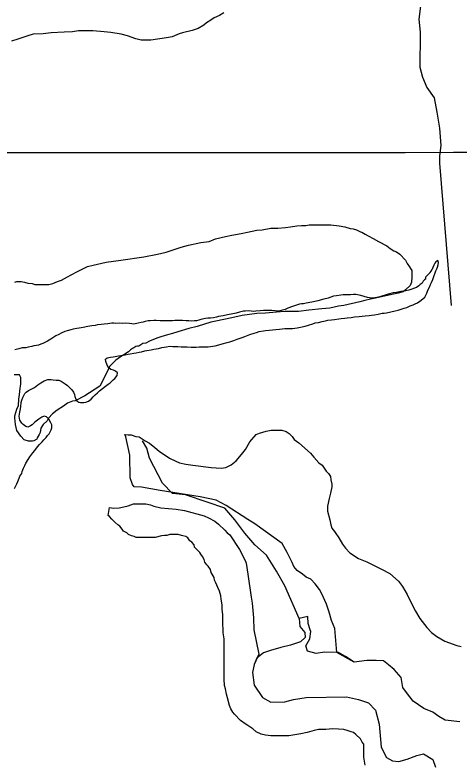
# Model space of a CAD drawing. Extents: x 3271442 to 3309282, y 752266 to 777610.
# Drawn here: x 3304585 to 3305341, y 762675 to 763946 of the extents above; entities that cross this region are included whole.
import ezdxf

# ---------------------------------------------------------------- set-up
doc = ezdxf.new("R2010")
doc.units = 0
for name, color, linetype in [('V-GRID-MAJR', 7, 'Continuous'), ('V-SITE-VEGE', 7, 'Continuous'), ('V-TOPO-SHOR', 7, 'Continuous')]:
    doc.layers.add(name, color=color, linetype=linetype)

msp = doc.modelspace()

# ---------------------------------------------------------------- linework, layer by layer
at = {"layer": 'V-GRID-MAJR'}
msp.add_spline([(3275589.54, 763703.55), (3280833.333, 763703.169), (3286077.126, 763703.55), (3291320.919, 763704.694), (3296564.7120000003, 763706.601), (3301808.505, 763709.27), (3307052.2970000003, 763712.703), (3307052.298, 763712.703)], degree=3, dxfattribs=at)
at = {"layer": 'V-SITE-VEGE'}
for points in [[(3304941.045, 763949.078), (3304933.586, 763944.943), (3304924.47, 763940.81), (3304918.668, 763936.675), (3304911.2120000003, 763932.542), (3304907.066, 763928.405), (3304897.1210000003, 763922.618), (3304887.178, 763919.314), (3304870.61, 763915.194), (3304864.81, 763913.5430000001), (3304853.21, 763908.585), (3304843.269, 763906.938), (3304816.764, 763902.824), (3304800.198, 763902.844), (3304791.09, 763905.339), (3304777.018, 763910.321), (3304766.25, 763912.818), (3304748.863, 763916.15), (3304737.269, 763916.988), (3304718.222, 763918.667), (3304693.374, 763918.694), (3304683.435, 763917.047), (3304669.355, 763916.234), (3304646.9930000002, 763915.429), (3304633.738, 763913.787), (3304616.343, 763912.978), (3304607.231, 763910.502), (3304590.663, 763904.7220000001), (3304579.892, 763901.421)], [(3304585.256, 763491.448), (3304588.5700000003, 763492.273), (3304596.024, 763492.265), (3304601.822, 763491.432), (3304607.616, 763489.769), (3304615.069, 763488.931), (3304619.208, 763487.27), (3304643.227, 763487.243), (3304649.8540000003, 763488.894), (3304658.14, 763492.2000000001), (3304664.768, 763494.6780000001), (3304674.713, 763500.463), (3304681.342, 763503.7710000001), (3304692.114, 763509.556), (3304708.6890000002, 763517.8200000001), (3304718.63, 763520.294), (3304740.9960000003, 763525.24), (3304765.847, 763528.527), (3304804.7770000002, 763534.284), (3304827.973, 763539.228), (3304842.884, 763542.525), (3304852.827, 763545.829), (3304868.568, 763550.781), (3304880.995, 763554.08), (3304901.705, 763559.028), (3304915.787, 763560.6680000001), (3304926.557, 763564.799), (3304943.955, 763568.922), (3304954.723, 763571.394), (3304970.464, 763573.862), (3304981.233, 763576.336), (3304996.972, 763579.633), (3305006.083, 763580.4500000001), (3305020.995, 763582.92), (3305032.588, 763582.908), (3305045.843, 763584.5480000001), (3305054.125, 763585.3690000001), (3305064.893, 763587.014), (3305073.176, 763587.833), (3305080.63, 763587.827), (3305086.428, 763588.648), (3305122.87, 763588.609), (3305136.948, 763586.938), (3305146.8850000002, 763585.2710000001), (3305155.9930000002, 763582.777), (3305160.961, 763581.943), (3305166.757, 763580.28), (3305173.378, 763576.96), (3305175.862, 763576.131), (3305181.656, 763572.811)], [(3305181.656, 763572.811), (3305186.623, 763570.321), (3305194.901, 763565.344), (3305204.006, 763560.363), (3305218.078, 763552.894), (3305223.869, 763548.7490000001), (3305230.4930000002, 763544.6), (3305234.632, 763542.939), (3305240.423, 763538.792), (3305250.352, 763528.8420000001), (3305252.83, 763523.042), (3305256.965, 763517.241), (3305258.6180000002, 763514.7540000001), (3305261.1, 763511.439), (3305261.088, 763499.845), (3305260.25, 763491.563), (3305257.7600000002, 763485.769), (3305250.301, 763478.322), (3305246.156, 763475.015), (3305237.87, 763472.539), (3305229.585, 763470.89), (3305198.933, 763464.2980000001), (3305190.651, 763462.649), (3305180.71, 763460.175), (3305172.426, 763457.699), (3305145.0870000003, 763451.93), (3305135.975, 763450.283), (3305121.0640000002, 763446.986), (3305107.811, 763446.1730000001), (3305085.447, 763443.711), (3305068.052, 763441.245), (3305044.862, 763441.27), (3305030.782, 763440.455), (3305011.732, 763438.821), (3304996.822, 763438.007), (3304971.972, 763434.72), (3304954.576, 763430.598), (3304927.237, 763424.833), (3304918.953, 763423.182), (3304895.757, 763415.752), (3304881.673, 763412.457), (3304862.619, 763406.677), (3304853.505, 763404.201), (3304845.221, 763401.725), (3304833.6210000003, 763398.426), (3304826.994, 763395.948), (3304814.5640000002, 763390.992), (3304807.935, 763387.686), (3304802.967, 763386.863), (3304796.335, 763382.73), (3304793.8510000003, 763382.732), (3304791.367, 763381.907), (3304788.049, 763379.424), (3304785.565, 763378.599), (3304782.249, 763376.1190000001), (3304778.933, 763372.809), (3304770.645, 763367.8470000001), (3304764.843, 763364.542), (3304757.384, 763358.752), (3304746.606, 763347.996), (3304745.774, 763345.514), (3304729.683, 763314.265), (3304704.56, 763297.871), (3304688.223, 763289.583), (3304683.255, 763288.762), (3304674.969, 763285.456), (3304668.3370000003, 763280.4940000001), (3304657.565, 763273.881), (3304649.274, 763267.262), (3304642.6410000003, 763259.8150000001), (3304640.153, 763255.676), (3304633.519, 763249.059), (3304629.372, 763243.265), (3304628.536, 763235.813), (3304626.875, 763232.501), (3304623.558, 763226.707), (3304622.724, 763224.223), (3304617.754, 763221.745), (3304615.271, 763220.919), (3304608.642, 763220.926), (3304601.191, 763223.4180000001), (3304595.4, 763229.22), (3304588.785, 763239.169), (3304586.311, 763249.108), (3304585.4960000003, 763260.704), (3304585.498, 763264.018), (3304588.824, 763275.607), (3304591.3140000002, 763281.403), (3304592.154, 763292.169), (3304592.991, 763300.447), (3304594.6580000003, 763311.216), (3304595.494, 763317.839), (3304595.506, 763329.433), (3304593.026, 763333.578), (3304583.917, 763333.588)], [(3305184.374, 762848.104), (3305162.89, 762844.946), (3305133.5100000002, 762861.6290000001), (3305129.899, 762902.402), (3305124.361, 762916.185), (3305120.2430000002, 762930.378), (3305115.62, 762943.653), (3305113.058, 762949.834), (3305108.325, 762960.309), (3305103.5, 762968.448), (3305096.416, 762978.549), (3305088.771, 762986.333), (3305080.9620000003, 762989.9130000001), (3305074.607, 762994.841), (3305065.508, 763001.278), (3305060.144, 763007.567), (3305057.15, 763014.7000000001), (3305048.919, 763031.393), (3305040.17, 763046.702), (3304993.791, 763080.328), (3304981.9250000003, 763087.81), (3304944.983, 763111.712), (3304928.038, 763120.797), (3304900.654, 763126.083), (3304832.343, 763137.187), (3304800.757, 763142.637), (3304788.147, 763143.134), (3304785.511, 763147.447), (3304781.749, 763158.818), (3304780.9220000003, 763197.202), (3304774.196, 763228.331), (3304772.22, 763232.46), (3304778.0160000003, 763231.6240000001), (3304782.984, 763231.618), (3304791.264, 763229.126), (3304797.06, 763228.292), (3304806.9930000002, 763221.655), (3304814.444, 763217.508), (3304823.545, 763210.0430000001), (3304830.9930000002, 763204.2390000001), (3304848.373, 763191.797), (3304859.133, 763186.814), (3304865.756, 763184.324), (3304876.521, 763181.827), (3304888.114, 763180.158), (3304919.582, 763175.984), (3304936.146, 763175.138), (3304944.428, 763175.958), (3304953.544, 763180.9180000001), (3304961.832, 763187.535), (3304970.954, 763198.291), (3304977.591, 763206.567), (3304985.056, 763219.812), (3304995.8370000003, 763232.2220000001), (3305001.637, 763234.7000000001), (3305013.235, 763238.002), (3305021.519, 763239.648), (3305039.74, 763239.63), (3305047.193, 763237.138), (3305052.157, 763233.8200000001), (3305057.123, 763228.845), (3305060.429, 763223.873), (3305068.705, 763218.067), (3305088.562, 763200.652), (3305094.3540000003, 763194.0210000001), (3305102.626, 763184.074), (3305108.42, 763179.927), (3305115.035, 763169.982), (3305119.1720000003, 763165.834), (3305122.477, 763160.862), (3305123.3000000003, 763155.064), (3305124.949, 763147.607), (3305124.9450000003, 763143.466), (3305122.448, 763132.704), (3305119.952, 763123.594), (3305117.455, 763110.346), (3305117.447, 763102.064), (3305121.572, 763087.152), (3305123.221, 763078.868), (3305124.869, 763073.066), (3305129.004, 763067.2660000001), (3305130.661, 763065.609), (3305136.449, 763056.492), (3305143.062, 763045.719), (3305148.024, 763039.088), (3305155.468, 763030.7980000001), (3305170.3680000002, 763021.672), (3305184.441, 763015.859), (3305209.273, 763003.41), (3305223.345, 762995.941), (3305238.24, 762982.674), (3305244.855, 762973.558), (3305253.123, 762960.295), (3305258.0810000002, 762949.525), (3305267.174, 762932.123), (3305274.615, 762919.691), (3305286.1920000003, 762903.942), (3305294.466, 762895.652), (3305303.569, 762889.017), (3305316.8140000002, 762880.72), (3305337.511, 762873.245)], [(3304762.9020000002, 763107.649), (3304770.913, 763109.205), (3304778.0100000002, 763111.263), (3304787.4960000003, 763114.632), (3304808.062, 763114.29), (3304815.943, 763112.578), (3304821.9390000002, 763110.473), (3304833.988, 763107.661), (3304847.044, 763106.6780000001), (3304860.0810000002, 763105.23), (3304874.034, 763103.278), (3304907.343, 763094.017), (3304914.685, 763090.456), (3304925.691, 763084.875), (3304932.044, 763079.952), (3304942.399, 763069.724), (3304946.435, 763065.355), (3304951.424, 763061.417), (3304967.765, 763036.9230000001), (3304977.733, 763016.89), (3304978.126, 763015.003), (3304979.004, 763013.566), (3304982.007, 762994.74), (3304987.485, 762955.71), (3304988.95, 762945.363), (3304991.245, 762920.486), (3304991.856, 762900.3520000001), (3305000.4960000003, 762858.4990000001), (3304992.319, 762841.419), (3304990, 762827.716), (3304992.697, 762805.804), (3305007.017, 762785.218), (3305020.937, 762777.104), (3305045.001, 762777.937), (3305059.393, 762781.8200000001), (3305080.876, 762784.98), (3305149.9020000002, 762786.27), (3305170.183, 762781.47), (3305186.874, 762775.9180000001), (3305199.287, 762763.415), (3305205.026, 762739.605), (3305208.8370000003, 762700.74), (3305217.93, 762683.027), (3305227.9390000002, 762677.292), (3305238.568, 762675.986), (3305252.978, 762680.313), (3305269.237, 762686.348), (3305280.482, 762689.466), (3305296.555, 762679.49), (3305301.38, 762666.395)], [(3305181.5270000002, 762670.171), (3305179.055, 762683.426), (3305179.08, 762705.786), (3305176.6, 762709.1020000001), (3305173.292, 762714.904), (3305165.846, 762722.365), (3305161.7090000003, 762725.682), (3305157.568, 762726.5160000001), (3305150.944, 762729.006), (3305145.148, 762730.669), (3305136.041, 762731.507), (3305126.1, 762731.517), (3305114.504, 762730.702), (3305102.0810000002, 762730.714), (3305094.626, 762729.066), (3305083.029, 762725.764), (3305072.258, 762723.292), (3305051.551, 762720.001), (3305020.907, 762720.034), (3305011.793, 762720.872), (3305004.344, 762722.537), (3304996.066, 762726.686), (3304990.275, 762731.66), (3304981.999, 762737.469), (3304978.687, 762739.127), (3304969.5840000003, 762745.763), (3304958.828, 762756.542), (3304956.347, 762759.855), (3304953.042, 762765.657), (3304950.562, 762771.457), (3304947.265, 762784.712), (3304945.614, 762790.512), (3304943.965, 762799.623), (3304942.3170000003, 762805.4230000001), (3304941.499, 762816.1900000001), (3304941.571, 762884.933), (3304939.929, 762894.872), (3304939.933, 762900.67), (3304939.114, 762909.781), (3304939.132, 762926.345), (3304938.311, 762934.628), (3304938.321, 762942.912), (3304936.6720000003, 762952.023), (3304935.8510000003, 762957.821), (3304933.375, 762966.105), (3304930.897, 762971.905), (3304927.594, 762980.191), (3304925.111, 762984.335), (3304924.288, 762989.305), (3304919.33, 762997.593), (3304918.507, 763002.564), (3304914.372, 763008.366), (3304911.889, 763010.8520000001), (3304908.58, 763014.997), (3304907.759, 763019.968), (3304904.449, 763024.9400000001), (3304901.971, 763029.083), (3304900.316, 763031.5700000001), (3304891.215, 763040.689), (3304890.392, 763044.832), (3304886.255, 763048.978), (3304882.943, 763051.466), (3304879.6380000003, 763056.438), (3304876.328, 763058.927), (3304871.357, 763059.76), (3304868.873, 763060.59), (3304863.077, 763062.253), (3304848.999, 763062.267), (3304844.029, 763060.616), (3304839.8880000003, 763060.62), (3304834.917, 763059.795), (3304824.147, 763057.3250000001), (3304791.848, 763057.358), (3304788.536, 763059.019), (3304783.568, 763059.8520000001), (3304778.602, 763062.343), (3304776.119, 763064.829), (3304770.326, 763068.149), (3304767.843, 763071.465), (3304763.708, 763076.435), (3304760.399, 763078.926), (3304755.433, 763083.073), (3304750.468, 763088.047), (3304746.333, 763093.02), (3304743.849, 763094.679), (3304746.2800000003, 763108.31), (3304753.059, 763107.1020000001), (3304762.9020000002, 763107.649)], [(3305337.511, 762873.245), (3305344.9620000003, 762871.58)], [(3305342.682, 762743.535), (3305317.4450000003, 762746.752), (3305306.566, 762752.964), (3305296.608, 762760.031), (3305281.281, 762766.419), (3305263.078, 762778.705), (3305251.642, 762793.393), (3305245.752, 762802.081), (3305242.863, 762819.104), (3305230.929, 762832.4770000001), (3305221.025, 762840.878), (3305212.827, 762847.43), (3305200.3850000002, 762847.919), (3305184.374, 762848.104)]]:
    msp.add_lwpolyline(points, dxfattribs=at)
at = {"layer": 'V-TOPO-SHOR'}
for points in [[(3305269.104067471, 764102.819601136), (3305291.1906220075, 764086.5897295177), (3305295.904436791, 764059.3928354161), (3305293.2730122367, 764039.6631882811), (3305293.1510046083, 764024.8507019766), (3305288.010163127, 764000.2038940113), (3305275.341070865, 763960.8056035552), (3305272.6893117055, 763938.6072087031), (3305274.975047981, 763916.3681446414), (3305274.8327057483, 763899.086910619), (3305274.609025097, 763871.9306857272), (3305274.487017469, 763857.1181994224), (3305279.282170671, 763839.7962961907), (3305286.546071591, 763822.4540583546), (3305298.7474679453, 763805.0711513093), (3305303.4816173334, 763780.3430049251), (3305308.1954321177, 763753.1461108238), (3305310.4201645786, 763723.5008036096), (3305307.809074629, 763706.2399041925), (3305307.7074016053, 763693.896165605), (3305327.933339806, 763451.7758778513)], [(3305270.328, 763456.278), (3305274.717, 763459.212), (3305279.524, 763462.907), (3305282.747, 763465.889), (3305284.437, 763469.319), (3305286.11, 763472.361), (3305288.2630000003, 763477.714), (3305290.804, 763483.0530000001), (3305292.539, 763487.647), (3305294.599, 763490.672), (3305296.35, 763495.653), (3305298.951, 763502.542), (3305300.686, 763507.136), (3305301.986, 763510.58), (3305303.676, 763514.011), (3305304.573, 763517.083), (3305305.486, 763520.544), (3305306.041, 763524.794), (3305305.3880000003, 763527.927), (3305301.433, 763526.1410000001), (3305299.775, 763523.487), (3305298.1010000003, 763520.446), (3305296.77, 763516.225), (3305295.47, 763512.78)], [(3305284.761, 763497.275), (3305284.881, 763500.377), (3305286.913, 763502.628), (3305289.733, 763505.235), (3305291.779, 763507.875), (3305293.811, 763510.126), (3305295.47, 763512.78)], [(3305284.761, 763497.275), (3305282.342, 763495.0380000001), (3305280.31, 763492.787), (3305278.248, 763489.762), (3305275.039, 763487.17), (3305272.62, 763484.933), (3305268.637, 763482.371), (3305265.473, 763480.942), (3305261.129, 763479.17), (3305255.6380000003, 763477.833), (3305250.924, 763476.465), (3305247.028, 763476.2270000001), (3305241.941, 763475.263), (3305234.511, 763474.001), (3305229.037, 763473.0530000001), (3305220.396, 763470.671), (3305215.292, 763469.319), (3305209.787, 763467.595), (3305206.251, 763466.567), (3305201.147, 763465.213), (3305198.0300000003, 763464.949), (3305193.344, 763464.355), (3305188.705, 763464.926), (3305185.619, 763465.436), (3305179.846, 763466.829), (3305174.089, 763468.609), (3305171.002, 763469.1190000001), (3305165.602, 763470.108), (3305161.725, 763470.261), (3305156.65, 763469.684), (3305153.5470000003, 763469.807), (3305149.267, 763469.586), (3305144.225, 763469.784), (3305140.315, 763469.162), (3305132.901, 763468.287), (3305127.812, 763467.323), (3305118.367, 763464.197), (3305111.309, 763462.532), (3305100.701, 763459.454), (3305093.254, 763457.806), (3305084.257, 763456.216), (3305081.126, 763455.563), (3305076.426, 763454.582), (3305073.321, 763454.705), (3305069.786, 763453.679), (3305062.7120000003, 763451.625), (3305057.594, 763449.886), (3305049.716, 763447.086), (3305045.358, 763444.9280000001), (3305038.687, 763443.248), (3305034.376, 763442.253), (3305028.558, 763442.48), (3305022.369, 763443.113), (3305016.5500000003, 763443.343), (3305008.389, 763443.275), (3305002.929, 763442.712), (3304995.126, 763441.854), (3304991.233, 763441.618), (3304987.741, 763441.755), (3304983.492, 763442.31), (3304977.27, 763442.167), (3304974.153, 763441.903), (3304967.886, 763440.594), (3304961.975, 763438.497), (3304956.501, 763437.547), (3304947.1010000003, 763435.585), (3304940.058, 763434.309), (3304931.8370000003, 763432.689), (3304928.3000000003, 763431.6630000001), (3304923.602, 763430.684), (3304918.5270000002, 763430.104), (3304913.874, 763430.289), (3304909.95, 763429.277), (3304901.7290000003, 763427.659), (3304898.58, 763426.617), (3304894.268, 763425.621), (3304891.149, 763425.355), (3304886.48, 763425.15), (3304881.454, 763425.738), (3304876.785, 763425.531), (3304870.594, 763426.164), (3304865.924, 763425.959), (3304862.434, 763426.096), (3304857.765, 763425.892), (3304853.872, 763425.656), (3304847.65, 763425.513), (3304842.608, 763425.711), (3304836.3880000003, 763425.568), (3304832.509, 763425.719), (3304825.914, 763425.98), (3304822.036, 763426.131), (3304815.799, 763425.601), (3304812.31, 763425.738), (3304806.819, 763424.4010000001), (3304803.669, 763423.358), (3304800.538, 763422.705), (3304795.434, 763421.351), (3304787.617, 763420.106), (3304784.528, 763420.616), (3304780.666, 763421.154), (3304774.071, 763421.415)], [(3304755.238, 763327.762), (3304759.316, 763332.652), (3304760.258, 763336.887), (3304756.502, 763340.144), (3304753.071, 763341.831), (3304748.836, 763342.775), (3304745.066, 763345.643), (3304742.145, 763350.419), (3304740.062, 763356.716), (3304739.827, 763360.609), (3304742.6180000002, 763362.442), (3304748.109, 763363.78), (3304752.795, 763364.3740000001), (3304755.926, 763365.027), (3304761.806, 763366.35), (3304769.609, 763367.206), (3304773.129, 763367.845), (3304778.217, 763368.812), (3304781.352, 763369.465), (3304788.006, 763370.757), (3304791.5100000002, 763371.007), (3304796.614, 763372.361), (3304800.91, 763372.9670000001), (3304806.401, 763374.306), (3304809.924, 763374.943), (3304817.3540000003, 763376.205), (3304822.054, 763377.186), (3304829.8880000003, 763378.8200000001), (3304835.378, 763380.158), (3304843.1950000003, 763381.405), (3304848.6720000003, 763382.355), (3304854.1010000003, 763382.14), (3304862.649, 763382.193), (3304868.0640000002, 763381.591), (3304878.536, 763381.18), (3304885.128, 763380.919), (3304893.677, 763380.973), (3304899.122, 763381.147), (3304905.731, 763381.2760000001), (3304909.237, 763381.5260000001), (3304914.279, 763381.327), (3304922.486, 763382.56), (3304926.393, 763383.183), (3304932.677, 763384.876), (3304938.167, 763386.216), (3304946.419, 763388.61), (3304951.133, 763389.978), (3304958.221, 763392.419), (3304963.7430000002, 763394.533), (3304972.011, 763397.314), (3304976.739, 763399.071), (3304985.411, 763402.225), (3304992.499, 763404.666), (3304996.812, 763405.661), (3305001.154, 763407.433), (3305008.197, 763408.711), (3305011.703, 763408.961), (3305018.34, 763409.8640000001), (3305029.649, 763410.974), (3305035.886, 763411.5040000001), (3305044.852, 763412.317), (3305053.011, 763412.385), (3305058.0700000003, 763412.5750000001), (3305065.887, 763413.821), (3305071.363, 763414.7710000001), (3305079.197, 763416.405), (3305085.091, 763418.115), (3305092.566, 763420.54), (3305096.506, 763421.939), (3305101.981, 763422.889), (3305108.264, 763424.585), (3305113.738, 763425.533), (3305117.662, 763426.545), (3305124.302, 763427.4500000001), (3305129.375, 763428.028), (3305136.401, 763428.916), (3305140.698, 763429.525), (3305146.934, 763430.055), (3305150.844, 763430.68), (3305157.856, 763431.179), (3305163.333, 763432.13), (3305171.133, 763432.988), (3305176.596, 763433.549), (3305181.666, 763434.1290000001), (3305188.292, 763434.645), (3305192.199, 763435.267), (3305197.272, 763435.845), (3305203.525, 763436.764), (3305210.1950000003, 763438.444), (3305213.699, 763438.694), (3305217.998, 763439.302), (3305225.053, 763440.9670000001), (3305232.5, 763442.615), (3305237.603, 763443.969), (3305244.288, 763446.0380000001), (3305247.825, 763447.064), (3305252.1520000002, 763448.446), (3305258.075, 763450.932), (3305263.1950000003, 763452.6730000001), (3305266.761, 763454.475), (3305270.328, 763456.278)], [(3304774.071, 763421.415), (3304767.835, 763420.882), (3304763.5840000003, 763421.439), (3304757.364, 763421.296), (3304753.874, 763421.431), (3304750.382, 763421.5700000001), (3304743.7430000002, 763420.665), (3304737.119, 763420.149), (3304732.046, 763419.571), (3304726.183, 763418.638), (3304721.872, 763417.64), (3304716.41, 763417.079), (3304709.369, 763415.801), (3304701.535, 763414.169), (3304694.879, 763412.876), (3304690.599, 763412.655), (3304684.719, 763411.334), (3304680.795, 763410.323), (3304674.127, 763408.643), (3304670.187, 763407.2440000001), (3304663.875, 763404.773), (3304659.904, 763402.598), (3304655.144, 763400.066), (3304649.963, 763396.773), (3304646.77, 763394.569), (3304640.8000000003, 763390.92), (3304637.636, 763389.49), (3304632.874, 763386.957), (3304629.3370000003, 763385.933), (3304625.382, 763384.145), (3304622.265, 763383.8790000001), (3304617.565, 763382.9), (3304614.028, 763381.8740000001), (3304608.165, 763380.938), (3304604.241, 763379.926), (3304598.005, 763379.3960000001), (3304592.125, 763378.073), (3304585.457, 763376.393)], [(3304584.728, 763140.632), (3304586.403, 763143.6730000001), (3304588.539, 763148.639), (3304590.632, 763152.443), (3304592.784, 763157.796), (3304594.085, 763161.241), (3304596.997, 763166.176), (3304597.911, 763169.636), (3304600.063, 763174.9890000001), (3304602.187, 763179.566), (3304603.8910000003, 763183.386), (3304608.028, 763189.827), (3304610.926, 763194.373), (3304615.855, 763201.1730000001), (3304619.126, 763205.316), (3304624.025, 763211.339), (3304627.279, 763215.095), (3304631.744, 763219.969), (3304634.58, 763222.965), (3304638.6410000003, 763227.4670000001), (3304640.704, 763230.4940000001), (3304643.54, 763233.488), (3304645.617, 763236.904), (3304646.903, 763239.962), (3304648.22, 763243.794), (3304648.015, 763248.463), (3304646.614, 763252.4010000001), (3304642.967, 763258.373), (3304639.239, 763262.404), (3304635.407, 763263.721), (3304631.0640000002, 763261.947), (3304625.87, 763258.269), (3304619.451, 763253.081), (3304614.612, 763248.61), (3304611.823, 763246.78), (3304607.4790000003, 763245.006), (3304604.02, 763245.919), (3304599.488, 763249.206), (3304597.251, 763251.625), (3304593.944, 763256.415), (3304592.668, 763263.458), (3304593.702, 763270.022), (3304595.111, 763276.183), (3304595.6350000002, 763279.656), (3304596.299, 763286.623), (3304597.227, 763290.4720000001), (3304598.9760000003, 763295.452), (3304602.338, 763301.922), (3304604.755, 763304.158), (3304608.37, 763307.1240000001), (3304613.129, 763309.655), (3304618.667, 763312.158), (3304621.876, 763314.751), (3304624.668, 763316.584), (3304629.474, 763320.278), (3304635.041, 763323.555), (3304641.338, 763325.64), (3304647.171, 763325.7980000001), (3304650.2600000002, 763325.2880000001), (3304655.674, 763324.686), (3304659.94, 763324.518), (3304664.161, 763323.186), (3304670.973, 763318.6460000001), (3304674.745, 763315.779), (3304679.605, 763310.925), (3304682.2120000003, 763308.105), (3304685.164, 763304.103), (3304686.562, 763300.165), (3304687.605, 763297.015), (3304689.36, 763292.284), (3304690.804, 763289.509), (3304694.22, 763287.432), (3304697.306, 763286.922), (3304702.735, 763286.709), (3304705.8710000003, 763287.363), (3304710.585, 763288.731), (3304715.392, 763292.427), (3304718.646, 763296.183), (3304721.886, 763299.552), (3304725.919, 763303.278), (3304729.546, 763306.63), (3304734.369, 763310.714), (3304739.563, 763314.394), (3304744.355, 763317.702), (3304747.5500000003, 763319.908), (3304749.579, 763322.158), (3304752.416, 763325.154), (3304755.238, 763327.762)], [(3305069.254, 762919.382), (3305045.0199344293, 762975.1366309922), (3305030.4107941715, 762999.9461157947), (3305013.3532408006, 763027.2446829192), (3304993.7456012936, 763044.6885937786), (3304976.627044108, 763064.5809177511), (3304959.5288215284, 763086.9419894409), (3304942.410264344, 763106.8343134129), (3304912.866630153, 763116.9533195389), (3304875.937087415, 763129.6020771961), (3304853.738692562, 763132.2538363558), (3304836.599800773, 763149.6774126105), (3304814.726759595, 763191.8291352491), (3304809.931606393, 763209.1510384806), (3304802.6270362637, 763221.5557808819)], [(3305342.682, 762743.535), (3305317.4450000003, 762746.752), (3305306.566, 762752.964), (3305296.608, 762760.031), (3305281.2830000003, 762766.419), (3305263.078, 762778.705), (3305251.64, 762793.393), (3305245.752, 762802.081), (3305242.863, 762819.104), (3305230.929, 762832.4770000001), (3305221.025, 762840.878), (3305212.827, 762847.43), (3305200.3850000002, 762847.919), (3305184.374, 762848.104), (3305162.89, 762844.946), (3305147.7060000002, 762854.887), (3305135.955, 762861.579), (3305112.389, 762862.061), (3305098.0670000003, 762859.953), (3305083.1, 762864.103), (3305080.321, 762872.667), (3305087.0300000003, 762884.863), (3305088.853, 762897.252), (3305087.643, 762900.414), (3305084.491, 762910.772), (3305083.629, 762922.821), (3305069.254, 762919.382), (3305070.063, 762906.001), (3305078.548, 762895.431), (3305079.565, 762887.382), (3305071.253, 762879.698), (3305054.5700000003, 762874.126), (3305037.938, 762869.884), (3305020.401, 762865.233), (3305008.6550000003, 762860.801), (3304997.18, 762851.909), (3304992.319, 762841.419), (3304990, 762827.716), (3304992.697, 762805.804), (3305007.017, 762785.218), (3305020.937, 762777.104), (3305045.001, 762777.937), (3305059.393, 762781.8200000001), (3305080.876, 762784.98), (3305149.9020000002, 762786.27), (3305170.183, 762781.47), (3305186.874, 762775.9180000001), (3305199.287, 762763.415), (3305205.026, 762739.605), (3305208.8370000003, 762700.74), (3305217.93, 762683.027), (3305227.9390000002, 762677.292), (3305238.568, 762675.986), (3305252.978, 762680.313), (3305269.235, 762686.348), (3305280.482, 762689.466), (3305296.555, 762679.49), (3305301.38, 762666.395)]]:
    msp.add_lwpolyline(points, dxfattribs=at)

doc.saveas('drawing.dxf')
